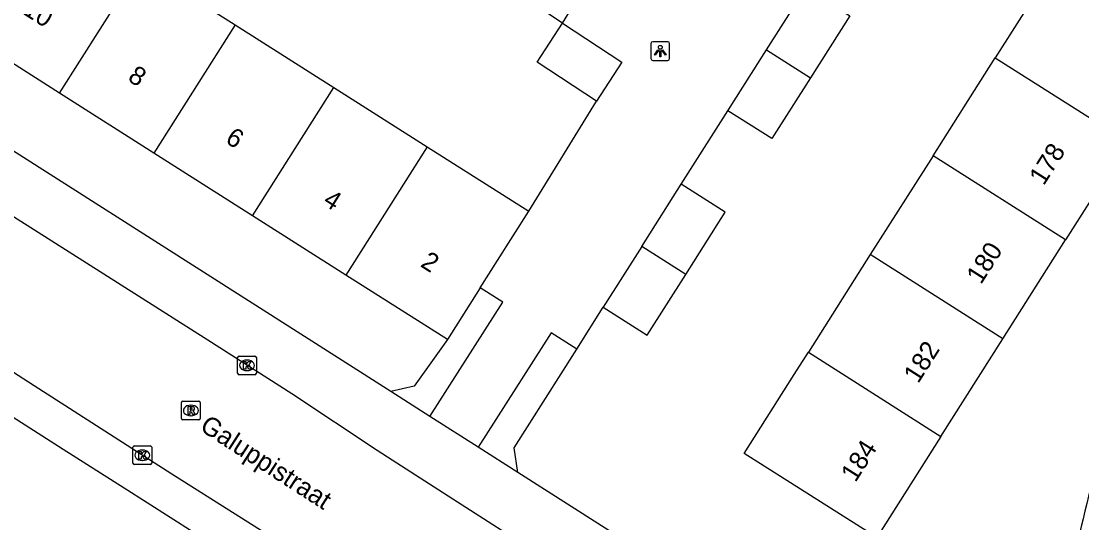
# Model space of a CAD drawing. Extents: x 159040 to 160094, y 381214 to 382518.
# Drawn here: x 159322 to 159378.8, y 381770.5 to 381797.3 of the extents above; entities that cross this region are included whole.
import ezdxf

# ---------------------------------------------------------------- set-up
doc = ezdxf.new("R2010")
doc.units = 0
for name, color, linetype in [('IMGEO_Kolk', 7, 'Continuous'), ('IMGEO_Lichtpunt', 7, 'Continuous'), ('IMGEO_Openbare_ruimte_label', 7, 'Continuous'), ('IMGEO_Pand', 7, 'Continuous'), ('IMGEO_Pand_nummerreeks', 7, 'Continuous'), ('IMGEO_Rijbaan_lokaal_open', 7, 'Continuous'), ('IMGEO_Rioolput', 7, 'Continuous'), ('IMGEO_Voetpad_open', 7, 'Continuous')]:
    doc.layers.add(name, color=color, linetype=linetype)

msp = doc.modelspace()

# ---------------------------------------------------------------- linework, layer by layer
at = {"layer": 'IMGEO_Kolk'}
for p, q in [((159333.6, 381778.505), (159333.6, 381779.357)), ((159333.675, 381779.431), (159334.527, 381779.431)), ((159334.088, 381779.211), (159334.113, 381779.211)), ((159334.601, 381779.357), (159334.601, 381778.505)), ((159334.111, 381778.651), (159334.086, 381778.651)), ((159334.527, 381778.431), (159333.675, 381778.431)), ((159327.996, 381773.695), (159327.996, 381774.547)), ((159328.071, 381774.621), (159328.923, 381774.621)), ((159328.997, 381774.547), (159328.997, 381773.695)), ((159328.484, 381774.401), (159328.509, 381774.401)), ((159328.923, 381773.621), (159328.071, 381773.621)), ((159328.507, 381773.841), (159328.482, 381773.841))]:
    msp.add_line(p, q, dxfattribs=at)
for points in [[(159333.6, 381778.505), (159333.6, 381779.357)], [(159333.675, 381779.431), (159334.527, 381779.431)], [(159333.921, 381779.131), (159334.044, 381779.131), (159334.044, 381778.98), (159334.174, 381779.131), (159334.338, 381779.131), (159334.192, 381778.98), (159334.345, 381778.731), (159334.193, 381778.731), (159334.108, 381778.895), (159334.044, 381778.828), (159334.044, 381778.731), (159333.921, 381778.731), (159333.921, 381779.131)], [(159334.601, 381779.357), (159334.601, 381778.505)], [(159334.527, 381778.431), (159333.675, 381778.431)], [(159327.996, 381773.695), (159327.996, 381774.547)], [(159328.071, 381774.621), (159328.923, 381774.621)], [(159328.997, 381774.547), (159328.997, 381773.695)], [(159328.317, 381774.321), (159328.44, 381774.321), (159328.44, 381774.17), (159328.57, 381774.321), (159328.734, 381774.321), (159328.588, 381774.17), (159328.741, 381773.921), (159328.589, 381773.921), (159328.504, 381774.085), (159328.44, 381774.018), (159328.44, 381773.921), (159328.317, 381773.921), (159328.317, 381774.321)], [(159328.923, 381773.621), (159328.071, 381773.621)]]:
    msp.add_lwpolyline(points, dxfattribs=at)
for centre, start, end in [((159333.677, 381779.355), 91.552, 178.448), ((159333.677, 381779.355), 91.552, 178.448), ((159334.525, 381779.355), 1.552, 88.448), ((159334.525, 381779.355), 1.552, 88.448), ((159333.677, 381778.507), 181.552, 268.448), ((159333.677, 381778.507), 181.552, 268.448), ((159334.525, 381778.507), 271.552, 358.448), ((159334.525, 381778.507), 271.552, 358.448), ((159328.073, 381774.545), 91.552, 178.448), ((159328.073, 381774.545), 91.552, 178.448), ((159328.921, 381774.545), 1.552, 88.448), ((159328.921, 381774.545), 1.552, 88.448), ((159328.073, 381773.697), 181.552, 268.448), ((159328.073, 381773.697), 181.552, 268.448), ((159328.921, 381773.697), 271.552, 358.448), ((159328.921, 381773.697), 271.552, 358.448)]:
    msp.add_arc(centre, 0.0765, start, end, dxfattribs=at)
for centre, major_axis, ratio, start_param, end_param in [((159334.087, 381778.931), (-0.387, 0.002), 0.722429, 4.712389, 7.853982), ((159334.112, 381778.931), (-0.39, 0.002), 0.717154, 1.570796, 4.712389), ((159328.483, 381774.121), (-0.387, 0.002), 0.722429, 4.712389, 7.853982), ((159328.508, 381774.121), (-0.39, 0.002), 0.717154, 1.570796, 4.712389)]:
    msp.add_ellipse(centre, major_axis=major_axis, ratio=ratio, start_param=start_param, end_param=end_param, dxfattribs=at)
at = {"layer": 'IMGEO_Lichtpunt'}
for p, q in [((159355.731, 381796.151), (159355.731, 381795.344)), ((159355.731, 381796.151), (159355.731, 381795.344)), ((159356.633, 381796.246), (159355.825, 381796.246)), ((159356.633, 381796.246), (159355.825, 381796.246)), ((159356.727, 381795.344), (159356.727, 381796.151)), ((159356.727, 381795.344), (159356.727, 381796.151)), ((159355.825, 381795.25), (159356.633, 381795.25)), ((159355.825, 381795.25), (159356.633, 381795.25))]:
    msp.add_line(p, q, dxfattribs=at)
for points in [[(159356.105, 381795.815), (159356.144, 381795.787), (159355.956, 381795.525), (159355.918, 381795.552), (159356.105, 381795.815)], [(159356.207, 381795.767), (159356.254, 381795.767), (159356.254, 381795.445), (159356.207, 381795.445), (159356.207, 381795.767)], [(159356.317, 381795.787), (159356.355, 381795.814), (159356.542, 381795.552), (159356.503, 381795.524), (159356.317, 381795.787)]]:
    msp.add_lwpolyline(points, dxfattribs=at)
msp.add_circle((159356.23, 381795.949), 0.0994, dxfattribs=at)
for centre, start, end in [((159355.825, 381796.151), 90, 180), ((159355.825, 381796.151), 90, 180), ((159356.633, 381796.151), 0, 90), ((159356.633, 381796.151), 0, 90), ((159355.825, 381795.344), 180, 270), ((159355.825, 381795.344), 180, 270), ((159356.633, 381795.344), 270, 0), ((159356.633, 381795.344), 270, 360)]:
    msp.add_arc(centre, 0.0946, start, end, dxfattribs=at)
at = {"layer": 'IMGEO_Pand'}
for points in [[(159377.508, 381800.663), (159374.163, 381795.393)], [(159324.061, 381793.499), (159328.413, 381800.356)], [(159328.413, 381800.356), (159333.469, 381797.147)], [(159361.913, 381795.81), (159364.02, 381799.13)], [(159364.02, 381799.13), (159366.376, 381797.635), (159364.269, 381794.314)], [(159352.807, 381793.063), (159349.629, 381795.152), (159350.999, 381797.237)], [(159350.999, 381797.237), (159354.178, 381795.147), (159352.807, 381793.063)], [(159324.061, 381793.499), (159318.701, 381796.901)], [(159333.469, 381797.147), (159329.117, 381790.291)], [(159333.469, 381797.147), (159338.749, 381793.796)], [(159359.849, 381792.558), (159361.913, 381795.81)], [(159361.913, 381795.81), (159364.269, 381794.314)], [(159370.834, 381790.147), (159374.163, 381795.393)], [(159374.163, 381795.393), (159381.254, 381790.892)], [(159364.269, 381794.314), (159362.205, 381791.062), (159359.849, 381792.558)], [(159329.117, 381790.291), (159324.061, 381793.499)], [(159334.397, 381786.939), (159338.749, 381793.796)], [(159338.749, 381793.796), (159343.75, 381790.622)], [(159343.75, 381790.622), (159339.398, 381783.765)], [(159343.75, 381790.622), (159349.184, 381787.174)], [(159381.254, 381790.892), (159377.925, 381785.646)], [(159334.397, 381786.939), (159329.117, 381790.291)], [(159370.834, 381790.147), (159367.474, 381784.854)], [(159377.925, 381785.646), (159370.834, 381790.147)], [(159355.241, 381785.297), (159357.348, 381788.617)], [(159357.597, 381783.801), (159359.704, 381787.122), (159357.348, 381788.617)], [(159346.588, 381783.084), (159347.512, 381784.539), (159349.184, 381787.174)], [(159339.398, 381783.765), (159334.397, 381786.939)], [(159355.241, 381785.297), (159353.177, 381782.045)], [(159357.597, 381783.801), (159355.241, 381785.297)], [(159374.566, 381780.353), (159377.925, 381785.646)], [(159367.474, 381784.854), (159364.162, 381779.634)], [(159374.566, 381780.353), (159367.474, 381784.854)], [(159344.832, 381780.317), (159339.398, 381783.765)], [(159353.177, 381782.045), (159355.533, 381780.549), (159357.597, 381783.801)], [(159346.588, 381783.084), (159344.832, 381780.317)], [(159371.253, 381775.133), (159374.566, 381780.353)], [(159371.253, 381775.133), (159367.817, 381769.72), (159360.726, 381774.221), (159363.406, 381778.443), (159364.162, 381779.634)], [(159364.162, 381779.634), (159371.253, 381775.133)]]:
    msp.add_lwpolyline(points, dxfattribs=at)
at = {"layer": 'IMGEO_Rijbaan_lokaal_open'}
for points in [[(159350.999, 381797.237), (159351.906, 381798.738)], [(159349.184, 381787.174), (159352.807, 381793.063)], [(159357.348, 381788.617), (159359.849, 381792.558)], [(159366.125, 381758.476), (159362.447, 381760.826), (159361.83, 381761.158), (159353.906, 381766.204), (159348.911, 381769.352), (159345.129, 381771.779), (159341.882, 381773.863), (159341.078, 381774.379), (159336.496, 381777.401), (159331.995, 381780.274), (159318.997, 381788.519), (159317.185, 381789.66)], [(159362.277, 381752.622), (159358.176, 381755.155), (159350.894, 381759.774), (159337.391, 381768.492), (159330.08, 381773.106), (159322.71, 381777.838), (159313.81, 381783.565)], [(159343.897, 381776.189), (159347.798, 381782.316), (159346.588, 381783.084)], [(159351.755, 381779.804), (159353.177, 381782.045)], [(159351.755, 381779.804), (159350.38, 381780.676), (159346.478, 381774.546)], [(159346.478, 381774.546), (159343.897, 381776.189)]]:
    msp.add_lwpolyline(points, dxfattribs=at)
at = {"layer": 'IMGEO_Rioolput'}
for p, q in [((159330.593, 381776.093), (159330.593, 381776.945)), ((159330.668, 381777.019), (159331.52, 381777.019)), ((159331.081, 381776.799), (159331.106, 381776.799)), ((159331.594, 381776.945), (159331.594, 381776.093)), ((159331.104, 381776.239), (159331.079, 381776.239)), ((159331.52, 381776.019), (159330.668, 381776.019))]:
    msp.add_line(p, q, dxfattribs=at)
for points in [[(159330.593, 381776.093), (159330.593, 381776.945)], [(159330.668, 381777.019), (159331.52, 381777.019)], [(159331.594, 381776.945), (159331.594, 381776.093)], [(159331.182, 381776.717), (159330.93, 381776.719), (159330.93, 381776.319)], [(159330.93, 381776.319), (159331.054, 381776.319), (159331.054, 381776.481), (159331.065, 381776.481)], [(159331.108, 381776.638), (159331.054, 381776.638), (159331.054, 381776.557)], [(159331.054, 381776.557), (159331.106, 381776.557)], [(159331.112, 381776.452), (159331.183, 381776.319), (159331.323, 381776.319), (159331.258, 381776.445)], [(159331.52, 381776.019), (159330.668, 381776.019)]]:
    msp.add_lwpolyline(points, dxfattribs=at)
for centre, radius, start, end in [((159330.67, 381776.943), 0.0765, 91.552, 178.448), ((159330.67, 381776.943), 0.0765, 91.552, 178.448), ((159331.518, 381776.943), 0.0765, 1.552, 88.448), ((159331.518, 381776.943), 0.0765, 1.552, 88.448), ((159331.064, 381776.428), 0.0533, 26.0293, 88.6989), ((159331.09, 381776.746), 0.19, 274.7715, 282.9687), ((159331.114, 381776.542), 0.0964, 77.0061, 93.1865), ((159331.128, 381776.599), 0.0378, 276.6634, 79.6772), ((159331.181, 381776.607), 0.109, 350.3612, 89.416), ((159331.179, 381776.607), 0.112, 277.5842, 350.9817), ((159331.163, 381776.392), 0.108, 29.5134, 73.7905), ((159330.67, 381776.095), 0.0765, 181.552, 268.448), ((159330.67, 381776.095), 0.0765, 181.552, 268.448), ((159331.518, 381776.095), 0.0765, 271.552, 358.448), ((159331.518, 381776.095), 0.0765, 271.552, 358.448)]:
    msp.add_arc(centre, radius, start, end, dxfattribs=at)
for centre, major_axis, ratio, start_param, end_param in [((159331.08, 381776.519), (-0.387, 0.002), 0.722429, 4.712389, 7.853982), ((159331.105, 381776.519), (-0.39, 0.002), 0.717154, 1.570796, 4.712389)]:
    msp.add_ellipse(centre, major_axis=major_axis, ratio=ratio, start_param=start_param, end_param=end_param, dxfattribs=at)
at = {"layer": 'IMGEO_Voetpad_open'}
for points in [[(159350.999, 381797.237), (159347.126, 381799.816)], [(159341.799, 381777.525), (159316.513, 381793.622)], [(159312.275, 381782.1), (159324.259, 381774.451), (159327.518, 381772.371), (159332.454, 381769.238), (159344.648, 381761.468), (159348.089, 381759.275), (159348.189, 381759.211), (159352.973, 381756.136), (159362.574, 381750), (159364.087, 381749.178), (159365.546, 381748.815), (159367.982, 381748.335), (159375.942, 381747.422), (159378.19, 381745.72), (159378.254, 381745.484), (159378.318, 381745.249)], [(159344.832, 381780.317), (159343.056, 381777.814), (159341.799, 381777.525)], [(159348.603, 381773.193), (159348.398, 381774.515), (159351.755, 381779.804)], [(159343.897, 381776.189), (159341.799, 381777.525)], [(159348.603, 381773.193), (159346.478, 381774.546)], [(159377.672, 381763.277), (159377.184, 381761.932), (159370.603, 381759.95), (159369.834, 381760.063), (159368.873, 381760.39), (159364.313, 381763.192), (159348.603, 381773.193)]]:
    msp.add_lwpolyline(points, dxfattribs=at)
msp.add_arc((159429.958, 381758.726), 52.484, 160.3849, 175.0258, dxfattribs=at)

# ---------------------------------------------------------------- texts
at = {"layer": 'IMGEO_Openbare_ruimte_label'}
msp.add_text('Galuppistraat', height=1, rotation=327.1684, dxfattribs=at).set_placement((159331.516, 381775.493))
at = {"layer": 'IMGEO_Pand_nummerreeks'}
for s, rotation, p in [('10', 327.5988, (159322.046, 381797.763)), ('8', 327.5988, (159327.661, 381794.198)), ('6', 327.5988, (159332.884, 381790.885)), ('178', 57.5978, (159376.76, 381788.511)), ('4', 327.5988, (159338.111, 381787.568)), ('180', 57.5978, (159373.4, 381783.219)), ('2', 327.5992, (159343.335, 381784.252)), ('182', 57.5978, (159370.037, 381777.921)), ('184', 57.5978, (159366.679, 381772.63))]:
    msp.add_text(s, height=1, rotation=rotation, dxfattribs=at).set_placement(p)

doc.saveas('drawing.dxf')
